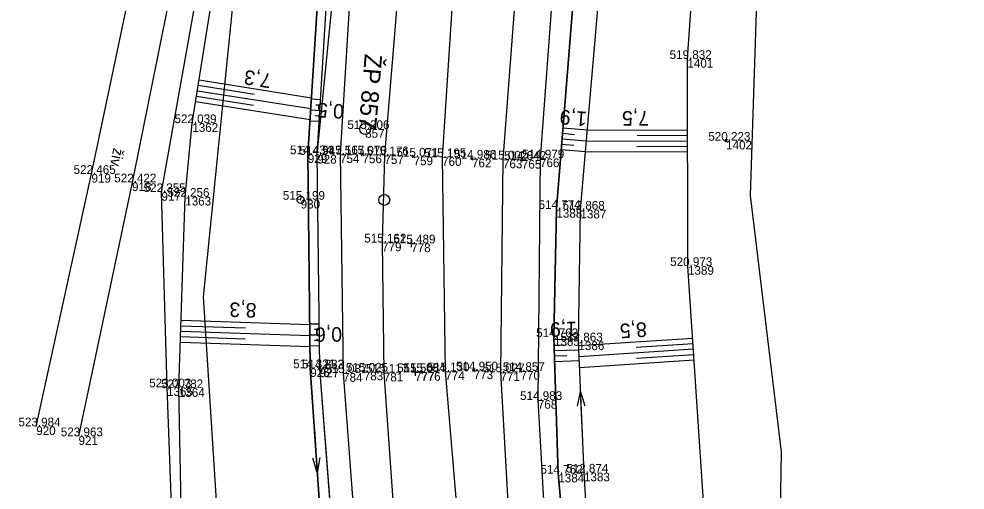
# Model space of a CAD drawing. Extents: x -1234191 to 23050, y -1290331 to -741191.
# Drawn here: x -865487.6 to -865357.2, y -1105202.3 to -1105137.4 of the extents above; entities that cross this region are included whole.
import ezdxf

# ---------------------------------------------------------------- set-up
doc = ezdxf.new("R2010")
doc.units = 0
for name, color, linetype in [('Vrstva 1', 7, 'Continuous'), ('Vrstva 13', 7, 'Continuous'), ('Vrstva 17', 7, 'Continuous'), ('Vrstva 4', 7, 'Continuous'), ('Vrstva 48', 7, 'Continuous'), ('Vrstva 49', 7, 'Continuous'), ('Vrstva 51', 7, 'Continuous'), ('Vrstva 53', 7, 'Continuous'), ('Vrstva 60', 7, 'Continuous'), ('Vrstva 61', 7, 'Continuous'), ('Vrstva 63', 7, 'Continuous'), ('Vrstva 7', 7, 'Continuous')]:
    doc.layers.add(name, color=color, linetype=linetype)

msp = doc.modelspace()

# ---------------------------------------------------------------- linework, layer by layer
at = {"layer": 'Vrstva 1'}
for points in [[(-865441.57, -1105127.55), (-865443.35, -1105156.02), (-865442.93, -1105186.15), (-865441.41, -1105206.35), (-865440.23, -1105220.18), (-865436.05, -1105269.23), (-865435.2, -1105279.38), (-865434.09, -1105290.39), (-865432.55, -1105301.39), (-865430.43, -1105313.21), (-865427.55, -1105327.69), (-865424.32, -1105344.02)], [(-865434.95, -1105128.26), (-865437.24, -1105156.15), (-865437.56, -1105168.17), (-865437.32, -1105186.1), (-865434.93, -1105219.89), (-865430.73, -1105269.05), (-865429, -1105289.08), (-865428.37, -1105296.44), (-865427.42, -1105307.52), (-865425.73, -1105327.46), (-865424.32, -1105344.02), (-865422.91, -1105360.57), (-865422.78, -1105362.09)], [(-865427.48, -1105128.88), (-865429.29, -1105156.42), (-865428.85, -1105185.9), (-865426.06, -1105219.24), (-865421.67, -1105268.32), (-865421.07, -1105275.22), (-865419.21, -1105295.97), (-865418.38, -1105307.83), (-865417.57, -1105324.42)], [(-865418.89, -1105130.07), (-865420.9, -1105156.74), (-865421.25, -1105186.04), (-865419.38, -1105218.52), (-865418.69, -1105226.34), (-865417.52, -1105238.86), (-865416.48, -1105250.64), (-865415.65, -1105263.12), (-865414.83, -1105279.75)], [(-865413.89, -1105131.23), (-865415.79, -1105156.58), (-865416.09, -1105189.86), (-865415.1, -1105207.69), (-865414.32, -1105218.04), (-865413.75, -1105225.9), (-865413.27, -1105238.79), (-865413.27, -1105250.84), (-865413.81, -1105263.15), (-865414.83, -1105279.75)]]:
    msp.add_lwpolyline(points, dxfattribs=at)
at = {"layer": 'Vrstva 13'}
for p, q in [((-865409.95, -1105194.66), (-865410.2, -1105188.67)), ((-865446.89, -1105193.84), (-865446.49, -1105199.83))]:
    msp.add_line(p, q, dxfattribs=at)
for points in [[(-865413.43, -1105331.67), (-865411.41, -1105307.75), (-865409.51, -1105284.91), (-865408.02, -1105263.36), (-865407.92, -1105261.83), (-865407.73, -1105251.31), (-865407.93, -1105238.21), (-865408.25, -1105225.07), (-865409.73, -1105199.86), (-865410.5, -1105181.79), (-865410.22, -1105163.65), (-865407.27, -1105129.55), (-865403.87, -1105107.18), (-865399.1, -1105083.21), (-865391.47, -1105057.62), (-865383.11, -1105034.55), (-865371.68, -1105010.68), (-865361.12, -1104991.59), (-865347.4, -1104971.55), (-865334.26, -1104954.83), (-865316.01, -1104935.14), (-865304.27, -1104923.99), (-865286.05, -1104908.76)], [(-865436.35, -1105302.02), (-865439.1, -1105283.94), (-865440.49, -1105269.56), (-865444.86, -1105220.26), (-865446.02, -1105206.84), (-865447.46, -1105185.48), (-865447.8, -1105156.01), (-865446.12, -1105130.01), (-865447.18, -1105127.09), (-865446.16, -1105119.27), (-865446.32, -1105117.74), (-865445.35, -1105114.67), (-865444.18, -1105106.2), (-865442.66, -1105096.62)], [(-865410.62, -1105190.69), (-865410.2, -1105188.67), (-865409.62, -1105190.65)], [(-865446.13, -1105197.8), (-865446.49, -1105199.83), (-865447.12, -1105197.86)]]:
    msp.add_lwpolyline(points, dxfattribs=at)
at = {"layer": 'Vrstva 17'}
msp.add_lwpolyline([(-865440.02, -1105362.57), (-865440.95, -1105350.42), (-865442.44, -1105333.55), (-865444.21, -1105322.31), (-865462.56, -1105304.91), (-865463.71, -1105278.72), (-865464.65, -1105257.68), (-865465.3, -1105237.41), (-865466.16, -1105215.64), (-865467.2, -1105188.11), (-865467.96, -1105161.22), (-865460.99, -1105122.06), (-865456.24, -1105096.71), (-865453.69, -1105077.21), (-865448.9, -1105043.52)], dxfattribs=at)
at = {"layer": 'Vrstva 4'}
for points in [[(-865426.16, -1105368.12), (-865426.67, -1105362.41), (-865429.11, -1105338.12), (-865433.03, -1105319.49), (-865435.93, -1105302.02), (-865438.19, -1105282.68), (-865438.98, -1105269.51), (-865443.45, -1105220.29), (-865444.49, -1105206.79), (-865446.15, -1105185.52), (-865446.49, -1105156.1), (-865443.77, -1105128.39), (-865443.7, -1105127.38), (-865441.14, -1105106.64), (-865435.78, -1105078.31), (-865428.1, -1105049.43), (-865418.03, -1105021.36), (-865405.44, -1104994.15), (-865406.28, -1104993.71), (-865402.99, -1104987.74), (-865401.61, -1104987.79)], [(-865415.79, -1105407.51), (-865415.46, -1105367.24), (-865415.89, -1105361.52), (-865415.74, -1105360.39), (-865415.63, -1105358.65), (-865415.89, -1105341.27), (-865413.74, -1105315.98), (-865411.86, -1105285.66), (-865410.67, -1105263.2), (-865410.64, -1105250.91), (-865410.67, -1105238.72), (-865411.69, -1105217.7), (-865413.27, -1105200.01), (-865413.87, -1105181.2), (-865413.54, -1105163.55), (-865410.81, -1105129.73)]]:
    msp.add_lwpolyline(points, dxfattribs=at)
at = {"layer": 'Vrstva 48'}
for p, q in [((-865462.89, -1105146.52), (-865455.12, -1105147.75)), ((-865462.77, -1105145.78), (-865447.3, -1105148.23)), ((-865463.01, -1105147.26), (-865447.39, -1105149.73)), ((-865463.24, -1105148.74), (-865447.49, -1105151.23)), ((-865463.12, -1105148), (-865455.28, -1105149.24)), ((-865446.03, -1105148.52), (-865447.31, -1105148.44)), ((-865446.07, -1105149.27), (-865446.71, -1105149.23)), ((-865446.12, -1105150.02), (-865447.41, -1105149.94)), ((-865446.21, -1105151.51), (-865447.5, -1105151.44)), ((-865446.17, -1105150.77), (-865446.81, -1105150.73)), ((-865412.7, -1105153.13), (-865411.02, -1105153.27)), ((-865412.64, -1105152.38), (-865409.27, -1105152.66)), ((-865395.45, -1105152.7), (-865409.28, -1105152.74)), ((-865412.76, -1105153.88), (-865409.4, -1105154.15)), ((-865395.45, -1105154.2), (-865409.41, -1105154.24)), ((-865395.45, -1105153.45), (-865402.4, -1105153.47)), ((-865412.88, -1105155.37), (-865409.53, -1105155.65)), ((-865412.82, -1105154.63), (-865411.14, -1105154.76)), ((-865395.45, -1105155.7), (-865409.54, -1105155.74)), ((-865395.45, -1105154.95), (-865402.46, -1105154.97)), ((-865465.26, -1105178.88), (-865447.53, -1105179.47)), ((-865465.31, -1105180.38), (-865447.51, -1105180.97)), ((-865465.29, -1105179.63), (-865456.4, -1105179.92)), ((-865446.22, -1105179.41), (-865447.53, -1105179.43)), ((-865446.21, -1105180.16), (-865446.87, -1105180.17)), ((-865465.34, -1105181.12), (-865456.42, -1105181.42)), ((-865446.2, -1105180.91), (-865447.51, -1105180.93)), ((-865446.19, -1105181.66), (-865446.85, -1105181.67)), ((-865413.86, -1105181.55), (-865410.49, -1105181.45)), ((-865394.73, -1105181.38), (-865410.47, -1105182.42)), ((-865465.36, -1105181.88), (-865447.49, -1105182.47)), ((-865446.18, -1105182.41), (-865447.5, -1105182.43)), ((-865413.84, -1105182.3), (-865412.16, -1105182.25)), ((-865413.82, -1105183.05), (-865410.45, -1105182.94)), ((-865394.64, -1105182.87), (-865410.41, -1105183.92)), ((-865394.69, -1105182.12), (-865402.56, -1105182.65)), ((-865413.79, -1105183.8), (-865412.1, -1105183.75)), ((-865413.77, -1105184.55), (-865410.38, -1105184.44)), ((-865394.54, -1105184.37), (-865410.34, -1105185.42)), ((-865394.59, -1105183.62), (-865402.48, -1105184.14))]:
    msp.add_line(p, q, dxfattribs=at)
at = {"layer": 'Vrstva 49'}
for p, q in [((-865389.96, -1105153.99), (-865390.34, -1105154.32)), ((-865390.31, -1105153.96), (-865389.99, -1105154.34)), ((-865440.08, -1105155.87), (-865440.43, -1105156.23)), ((-865440.43, -1105155.87), (-865440.08, -1105156.23)), ((-865433.05, -1105156.15), (-865433.4, -1105156.51)), ((-865433.4, -1105156.15), (-865433.04, -1105156.5)), ((-865425.35, -1105156.44), (-865424.99, -1105156.79)), ((-865424.99, -1105156.44), (-865425.34, -1105156.8)), ((-865418.12, -1105156.62), (-865418.48, -1105156.97)), ((-865418.47, -1105156.61), (-865418.12, -1105156.97)), ((-865424.75, -1105185.6), (-865425.11, -1105185.95)), ((-865425.1, -1105185.6), (-865424.75, -1105185.95)), ((-865418.3, -1105185.68), (-865418.66, -1105186.03)), ((-865418.65, -1105185.68), (-865418.3, -1105186.04)), ((-865439.9, -1105185.77), (-865440.26, -1105186.12)), ((-865440.26, -1105185.77), (-865439.9, -1105186.12)), ((-865432, -1105185.83), (-865432.35, -1105186.19)), ((-865432.35, -1105185.84), (-865431.99, -1105186.19))]:
    msp.add_line(p, q, dxfattribs=at)
for points in [[(-865415.42, -1105358.8), (-865414.12, -1105346.62), (-865413.25, -1105337.1), (-865412.97, -1105331.53), (-865413.24, -1105331.43), (-865411.41, -1105307.75), (-865409.51, -1105284.91), (-865408.02, -1105263.36), (-865407.92, -1105261.83), (-865407.73, -1105251.31), (-865407.93, -1105238.21), (-865408.25, -1105225.07), (-865409.73, -1105199.86), (-865410.5, -1105181.79), (-865410.22, -1105163.65), (-865407.27, -1105129.55), (-865403.87, -1105107.18), (-865399.1, -1105083.21), (-865391.47, -1105057.62), (-865383.11, -1105034.55), (-865371.68, -1105010.68), (-865361.12, -1104991.59), (-865347.4, -1104971.55)], [(-865390.08, -1105357.56), (-865396.28, -1105355.89), (-865402.68, -1105357.3), (-865401.86, -1105337.92), (-865397.51, -1105320.86), (-865392.77, -1105292.84), (-865390.7, -1105255.19), (-865391.62, -1105244.38), (-865392.33, -1105230.6), (-865393.2, -1105204.53), (-865395.4, -1105171.41), (-865395.48, -1105142.89), (-865393.12, -1105109.09), (-865390.6, -1105087.17), (-865384.21, -1105063.17), (-865374.14, -1105028.33), (-865367.38, -1105010.02), (-865358.71, -1104994.04), (-865344.8, -1104972.88)], [(-865440.21, -1105363.47), (-865440.02, -1105362.57), (-865440.95, -1105350.42), (-865442.44, -1105333.55), (-865442.36, -1105322.68), (-865460.47, -1105300.08), (-865462.47, -1105280.59), (-865464.65, -1105257.68), (-865465.3, -1105237.41), (-865465.09, -1105211.46), (-865465.57, -1105188.23), (-865464.69, -1105161.87), (-865463.71, -1105151.73), (-865460.57, -1105131.87), (-865457.26, -1105115.23), (-865455.22, -1105095.55), (-865452.54, -1105077.66), (-865448.15, -1105048.12), (-865447.74, -1105040.61)], [(-865433.03, -1105319.49), (-865435.93, -1105302.02), (-865438.19, -1105282.68), (-865438.98, -1105269.51), (-865443.45, -1105220.29), (-865446.15, -1105185.52), (-865446.49, -1105156.1), (-865444.8, -1105128.37), (-865444.7, -1105127.38), (-865445.55, -1105127.29), (-865446.39, -1105127.26)], [(-865446.12, -1105130.01), (-865447.8, -1105156.01), (-865447.46, -1105185.48), (-865446.02, -1105206.84), (-865444.86, -1105220.26), (-865440.49, -1105269.56), (-865439.1, -1105283.94), (-865436.35, -1105302.02), (-865437.25, -1105301.92), (-865434.04, -1105321.77), (-865429.99, -1105338.5), (-865431.36, -1105339.04), (-865432.91, -1105338.98), (-865432.71, -1105341.46), (-865431.29, -1105341.24), (-865429.45, -1105362.63), (-865440.21, -1105363.47)], [(-865410.81, -1105129.73), (-865413.54, -1105163.55), (-865413.87, -1105181.2), (-865413.27, -1105200.01), (-865411.69, -1105217.7), (-865410.67, -1105238.72), (-865410.64, -1105250.91), (-865410.67, -1105263.2), (-865411.86, -1105285.66), (-865413.74, -1105315.98), (-865413.43, -1105331.67)]]:
    msp.add_lwpolyline(points, dxfattribs=at)
at = {"layer": 'Vrstva 51'}
for points in [[(-865465.47, -1105031.79), (-865460.34, -1105033.64), (-865457.02, -1105032.82), (-865452.83, -1105028.77), (-865447.62, -1105031.66), (-865453.85, -1105043.58), (-865456.21, -1105054.6), (-865457.4, -1105074.46), (-865458.91, -1105095.5), (-865464.6, -1105123.19), (-865472.02, -1105159.89), (-865479.39, -1105194.85)], [(-865485.22, -1105193.49), (-865477.61, -1105158.72), (-865469.77, -1105121.41), (-865464.02, -1105094.67), (-865462.42, -1105073.34), (-865462.72, -1105054.11), (-865465.26, -1105044.38), (-865469.98, -1105037.32)]]:
    msp.add_lwpolyline(points, dxfattribs=at)
at = {"layer": 'Vrstva 53'}
for points in [[(-865401.73, -1105642.98), (-865417.63, -1105585.97), (-865424.49, -1105550.46), (-865433.05, -1105459.11), (-865432.13, -1105450.64), (-865436.38, -1105418.03), (-865442.37, -1105372.04), (-865443.53, -1105360.94), (-865451.45, -1105359.03), (-865457.01, -1105352.36), (-865460.16, -1105345.64), (-865461.75, -1105336.51), (-865458.39, -1105309.04), (-865454.41, -1105297.45), (-865462.17, -1105175.64), (-865449.11, -1105046.26), (-865448.86, -1105042.88)], [(-865381.96, -1105044.82), (-865384.53, -1105091.47), (-865386.84, -1105161.69), (-865382.54, -1105197.01), (-865383.25, -1105238.51), (-865379.74, -1105273.12), (-865368.61, -1105347.33), (-865371.97, -1105354.79), (-865368.87, -1105412.34), (-865368.27, -1105423.41)]]:
    msp.add_lwpolyline(points, dxfattribs=at)
at = {"layer": 'Vrstva 60'}
for p, q in [((-865395.48, -1105142.89), (-865395.48, -1105142.89)), ((-865463.71, -1105151.73), (-865463.71, -1105151.73)), ((-865439.89, -1105152.54), (-865439.89, -1105152.54)), ((-865390.15, -1105154.15), (-865390.15, -1105154.15)), ((-865447.8, -1105156.01), (-865447.8, -1105156.01)), ((-865446.49, -1105156.1), (-865446.49, -1105156.1)), ((-865443.35, -1105156.02), (-865443.35, -1105156.02)), ((-865440.26, -1105156.05), (-865440.26, -1105156.05)), ((-865437.24, -1105156.15), (-865437.24, -1105156.15)), ((-865433.22, -1105156.33), (-865433.22, -1105156.33)), ((-865429.29, -1105156.42), (-865429.29, -1105156.42)), ((-865425.17, -1105156.62), (-865425.17, -1105156.62)), ((-865420.9, -1105156.74), (-865420.9, -1105156.74)), ((-865418.3, -1105156.79), (-865418.3, -1105156.79)), ((-865415.79, -1105156.58), (-865415.79, -1105156.58)), ((-865477.61, -1105158.72), (-865477.61, -1105158.72)), ((-865472.02, -1105159.89), (-865472.02, -1105159.89)), ((-865467.96, -1105161.22), (-865467.96, -1105161.22)), ((-865464.69, -1105161.87), (-865464.69, -1105161.87)), ((-865448.78, -1105162.28), (-865448.78, -1105162.28)), ((-865413.54, -1105163.55), (-865413.54, -1105163.55)), ((-865410.22, -1105163.65), (-865410.22, -1105163.65)), ((-865437.56, -1105168.17), (-865437.56, -1105168.17)), ((-865433.55, -1105168.29), (-865433.55, -1105168.29)), ((-865395.4, -1105171.41), (-865395.4, -1105171.41)), ((-865413.87, -1105181.2), (-865413.87, -1105181.2)), ((-865410.5, -1105181.79), (-865410.5, -1105181.79)), ((-865447.46, -1105185.48), (-865447.46, -1105185.48)), ((-865446.15, -1105185.52), (-865446.15, -1105185.52)), ((-865442.93, -1105186.15), (-865442.93, -1105186.15)), ((-865440.08, -1105185.95), (-865440.08, -1105185.95)), ((-865437.32, -1105186.1), (-865437.32, -1105186.1)), ((-865433.02, -1105186.03), (-865433.02, -1105186.03)), ((-865432.17, -1105186.01), (-865432.17, -1105186.01)), ((-865428.85, -1105185.9), (-865428.85, -1105185.9)), ((-865424.93, -1105185.78), (-865424.93, -1105185.78)), ((-865421.25, -1105186.04), (-865421.25, -1105186.04)), ((-865418.48, -1105185.86), (-865418.48, -1105185.86)), ((-865467.2, -1105188.11), (-865467.2, -1105188.11)), ((-865465.57, -1105188.23), (-865465.57, -1105188.23)), ((-865416.09, -1105189.86), (-865416.09, -1105189.86)), ((-865485.22, -1105193.49), (-865485.22, -1105193.49)), ((-865479.39, -1105194.85), (-865479.39, -1105194.85)), ((-865413.27, -1105200.01), (-865413.27, -1105200.01)), ((-865409.73, -1105199.86), (-865409.73, -1105199.86))]:
    msp.add_line(p, q, dxfattribs=at)
at = {"layer": 'Vrstva 63'}
msp.add_line((-865439.88, -1105152.49), (-865439.89, -1105152.59), dxfattribs=at)
msp.add_circle((-865439.89, -1105152.54), 0.756, dxfattribs=at)
at = {"layer": 'Vrstva 7'}
for p, q in [((-865448.78, -1105162.23), (-865448.78, -1105162.33)), ((-865433.05, -1105168.29), (-865434.05, -1105168.29)), ((-865433.55, -1105167.79), (-865433.55, -1105168.79)), ((-865433.03, -1105185.53), (-865433.01, -1105186.53)), ((-865432.52, -1105186.03), (-865433.52, -1105186.04))]:
    msp.add_line(p, q, dxfattribs=at)
for centre, radius in [((-865448.78, -1105162.28), 0.5), ((-865437.26, -1105162.31), 0.75)]:
    msp.add_circle(centre, radius, dxfattribs=at)

# ---------------------------------------------------------------- texts
at = {"layer": 'Vrstva 48'}
for s, rotation, p in [('7,3', 171.0117, (-865452.72, -1105144.96)), ('0,5', 176.5041, (-865442.76, -1105149.14)), ('1,9', 175.3721, (-865409.27, -1105150.18)), ('7,5', 180.1808, (-865400.78, -1105150.06)), ('8,3', 178.0877, (-865454.84, -1105176.53)), ('1,9', 181.8336, (-865410.73, -1105179.06)), ('8,5', 183.7867, (-865401.14, -1105179.14)), ('0,6', 180.6514, (-865443.09, -1105179.82))]:
    msp.add_text(s, height=2, rotation=rotation, dxfattribs=at).set_placement(p)
at = {"layer": 'Vrstva 51'}
msp.add_text('živ.', height=1.5, rotation=258.5748, dxfattribs=at).set_placement((-865474.57, -1105155.08))
at = {"layer": 'Vrstva 60'}
for s, p in [('1401', (-865395.48, -1105144.09)), ('1362', (-865463.71, -1105152.93)), ('857', (-865439.89, -1105153.74)), ('1402', (-865390.15, -1105155.35)), ('929', (-865447.8, -1105157.21)), ('928', (-865446.49, -1105157.3)), ('754', (-865443.35, -1105157.22)), ('756', (-865440.26, -1105157.25)), ('757', (-865437.24, -1105157.35)), ('759', (-865433.22, -1105157.53)), ('760', (-865429.29, -1105157.62)), ('762', (-865425.17, -1105157.82)), ('763', (-865420.9, -1105157.94)), ('765', (-865418.3, -1105157.99)), ('766', (-865415.79, -1105157.78)), ('919', (-865477.61, -1105159.92)), ('918', (-865472.02, -1105161.09)), ('917', (-865467.96, -1105162.42)), ('1363', (-865464.69, -1105163.07)), ('930', (-865448.78, -1105163.48)), ('1388', (-865413.54, -1105164.75)), ('1387', (-865410.22, -1105164.85)), ('779', (-865437.56, -1105169.37)), ('778', (-865433.55, -1105169.49)), ('1389', (-865395.4, -1105172.61)), ('1385', (-865413.87, -1105182.4)), ('1386', (-865410.5, -1105182.99)), ('926', (-865447.46, -1105186.68)), ('927', (-865446.15, -1105186.72)), ('784', (-865442.93, -1105187.35)), ('783', (-865440.08, -1105187.15)), ('781', (-865437.32, -1105187.3)), ('777', (-865433.02, -1105187.23)), ('776', (-865432.17, -1105187.21)), ('774', (-865428.85, -1105187.1)), ('773', (-865424.93, -1105186.98)), ('771', (-865421.25, -1105187.24)), ('770', (-865418.48, -1105187.06)), ('1365', (-865467.2, -1105189.31)), ('1364', (-865465.57, -1105189.43)), ('768', (-865416.09, -1105191.06)), ('920', (-865485.22, -1105194.69)), ('921', (-865479.39, -1105196.05)), ('1384', (-865413.27, -1105201.21)), ('1383', (-865409.73, -1105201.06))]:
    msp.add_text(s, height=1.2, dxfattribs=at).set_placement(p)
at = {"layer": 'Vrstva 61'}
for s, p in [('519.832', (-865397.93, -1105142.89)), ('522.039', (-865466.17, -1105151.73)), ('515.206', (-865442.34, -1105152.54)), ('520.223', (-865392.6, -1105154.15)), ('514.434', (-865450.25, -1105156.01)), ('514.947', (-865448.94, -1105156.1)), ('515.167', (-865445.8, -1105156.02)), ('515.070', (-865442.71, -1105156.05)), ('515.176', (-865439.69, -1105156.15)), ('515.071', (-865435.58, -1105156.33)), ('515.195', (-865431.75, -1105156.42)), ('514.986', (-865427.62, -1105156.62)), ('515.002', (-865423.35, -1105156.74)), ('514.842', (-865420.75, -1105156.79)), ('514.979', (-865418.25, -1105156.58)), ('522.465', (-865480.07, -1105158.72)), ('522.422', (-865474.47, -1105159.89)), ('522.355', (-865470.42, -1105161.22)), ('522.256', (-865467.15, -1105161.87)), ('515.199', (-865451.24, -1105162.28)), ('514.774', (-865415.99, -1105163.55)), ('512.868', (-865412.68, -1105163.65)), ('515.162', (-865440.01, -1105168.17)), ('515.489', (-865436, -1105168.29)), ('520.973', (-865397.85, -1105171.41)), ('514.763', (-865416.33, -1105181.2)), ('512.863', (-865412.95, -1105181.79)), ('514.321', (-865449.82, -1105185.48)), ('514.883', (-865448.6, -1105185.52)), ('515.087', (-865445.38, -1105186.15)), ('515.025', (-865442.54, -1105185.95)), ('515.117', (-865439.77, -1105186.1)), ('515.568', (-865435.47, -1105186.03)), ('515.054', (-865434.62, -1105186.01)), ('515.130', (-865431.3, -1105185.9)), ('514.950', (-865427.38, -1105185.78)), ('515.027', (-865423.7, -1105186.04)), ('514.857', (-865420.93, -1105185.86)), ('523.003', (-865469.65, -1105188.11)), ('522.782', (-865468.02, -1105188.23)), ('514.983', (-865418.54, -1105189.86)), ('523.984', (-865487.67, -1105193.49)), ('523.963', (-865481.84, -1105194.85)), ('514.762', (-865415.72, -1105200.01)), ('512.874', (-865412.18, -1105199.86))]:
    msp.add_text(s, height=1.2, dxfattribs=at).set_placement(p)
at = {"layer": 'Vrstva 63'}
msp.add_text('ŽP 857', height=2.4, rotation=265.2977, dxfattribs=at).set_placement((-865439.93, -1105142.14))

doc.saveas('drawing.dxf')
